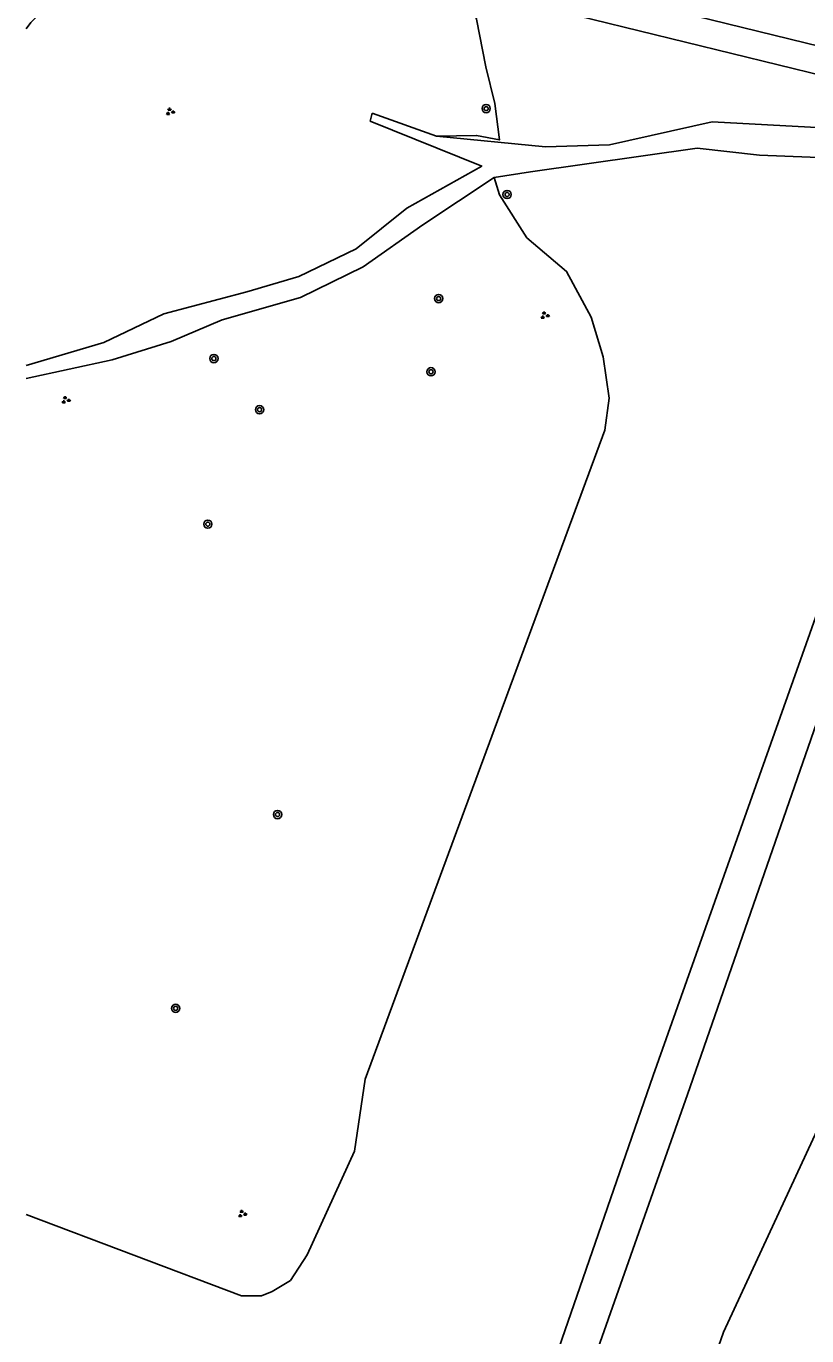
# Model space of a CAD drawing. Extents: x 131000 to 133014, y 396499 to 399001.
# Drawn here: x 131000 to 131075.6, y 397412.7 to 397539.4 of the extents above; entities that cross this region are included whole.
import ezdxf

# ---------------------------------------------------------------- set-up
doc = ezdxf.new("R2010")
doc.units = 0
for name, color, linetype in [('gg-afsc-hekwerk', 7, 'Continuous'), ('gg-knt-onverhard', 7, 'Continuous'), ('gg-kntw-midden sloot', 7, 'Continuous'), ('gt-grn-groengrens', 7, 'Continuous'), ('gt-grn-vlakafsluiter', 7, 'Continuous'), ('gt-symb-boom', 7, 'Continuous'), ('gt-symb-groenvak', 7, 'Continuous')]:
    doc.layers.add(name, color=color, linetype=linetype)

# ---------------------------------------------------------------- blocks, each defined once
blk = doc.blocks.new('gt0-GRVAK')
at = {"layer": 'gt-symb-groenvak'}
for p, q in [((-0.11, 0.19), (-0.23, 0.24)), ((-0.18, 0.15), (0.09, 0.15)), ((-0.09, 0.21), (-0.16, 0.32)), ((-0.05, 0.21), (-0.05, 0.39)), ((0, 0.21), (0.06, 0.32)), ((0.02, 0.19), (0.13, 0.24)), ((0.26, -0.05), (0.2, 0.06)), ((0.3, -0.05), (0.3, 0.13)), ((0.35, -0.05), (0.41, 0.06)), ((-0.24, -0.23), (-0.36, -0.18)), ((-0.32, -0.26), (-0.05, -0.26)), ((-0.23, -0.21), (-0.29, -0.09)), ((-0.18, -0.2), (-0.18, -0.02)), ((-0.14, -0.21), (-0.07, -0.09)), ((-0.12, -0.23), (0, -0.18)), ((0.24, -0.07), (0.12, -0.02)), ((0.17, -0.11), (0.44, -0.11)), ((0.37, -0.07), (0.49, -0.02))]:
    blk.add_line(p, q, dxfattribs=at)
blk = doc.blocks.new('gt0-BOOM')
at = {"layer": 'gt-symb-boom'}
for radius in [0.4, 0.2]:
    blk.add_circle((0, 0), radius, dxfattribs=at)

msp = doc.modelspace()

# ---------------------------------------------------------------- linework, layer by layer
at = {"layer": 'gg-afsc-hekwerk'}
msp.add_line((131042.37, 397543.13), (131077.26, 397534.6), dxfattribs=at)
at = {"layer": 'gg-knt-onverhard'}
for p, q in [((131033.48, 397531), (131039.72, 397528.79)), ((131000, 397506.61), (131007.53, 397508.83)), ((131008.33, 397507.14), (131014.03, 397508.93)), ((131000, 397505.34), (131008.33, 397507.14))]:
    msp.add_line(p, q, dxfattribs=at)
for points in [[(131007.53, 397508.83), (131013.31, 397511.58), (131021.36, 397513.71), (131026.4, 397515.22), (131031.95, 397517.87), (131036.84, 397521.82), (131044.1, 397525.89), (131033.29, 397530.24)], [(131039.72, 397528.79), (131050.28, 397527.76), (131056.45, 397527.93), (131066.39, 397530.16), (131081.28, 397529.37), (131090.98, 397525.26), (131098.93, 397519.44), (131108.07, 397518.93)], [(131006.43, 397280.4), (131013.9, 397301.37), (131034.46, 397362.15), (131060.7, 397437.91), (131088.14, 397515.35), (131089.81, 397522.8), (131086.77, 397524.95), (131080.79, 397526.57), (131070.98, 397526.95), (131064.94, 397527.63), (131048.81, 397525.33), (131045.3, 397524.78)], [(131045.3, 397524.78), (131038.39, 397520.2), (131032.63, 397516.15), (131026.55, 397513.19), (131018.97, 397511.01), (131014.03, 397508.93)], [(131009.89, 397278.98), (131016.64, 397299.57), (131037.67, 397361.45), (131064.02, 397436.09), (131091.1, 397514.05), (131092.65, 397515.31), (131096.65, 397516.86), (131107.02, 397516.62)]]:
    msp.add_lwpolyline(points, dxfattribs=at)
at = {"layer": 'gg-kntw-midden sloot'}
msp.add_line((131000, 397556.34), (131229.16, 397500), dxfattribs=at)
at = {"layer": 'gt-grn-groengrens'}
for points in [[(131000, 397539.18), (131000.44, 397539.79), (131002.95, 397542.3), (131005.91, 397544.23), (131010.93, 397547.18), (131016.1, 397548.81), (131017.63, 397549.18)], [(131039.72, 397528.79), (131043.59, 397528.86), (131045.8, 397528.42), (131045.36, 397531.95), (131044.48, 397535.5), (131043.59, 397540.09), (131042.85, 397542.6), (131042.37, 397543.13)], [(131000, 397424.47), (131020.85, 397416.59), (131022.78, 397416.59), (131023.81, 397417.03), (131025.58, 397418.07), (131027.21, 397420.58), (131031.77, 397430.6), (131032.81, 397437.55), (131056, 397500.33), (131056.44, 397503.43), (131055.85, 397507.42), (131054.67, 397511.27), (131052.31, 397515.7), (131048.46, 397518.96), (131045.8, 397523.1), (131045.3, 397524.78)], [(131019.34, 397275.12), (131067.49, 397413.1), (131095.31, 397473.03)]]:
    msp.add_lwpolyline(points, dxfattribs=at)
at = {"layer": 'gt-grn-vlakafsluiter'}
msp.add_line((131033.48, 397531), (131033.29, 397530.24), dxfattribs=at)

# ---------------------------------------------------------------- block references
at = {"layer": 'gt-symb-boom'}
for p in [(131044.52, 397531.45), (131046.55, 397523.14), (131039.92, 397513.07), (131018.17, 397507.27), (131039.18, 397505.99), (131022.59, 397502.32), (131017.58, 397491.25), (131024.33, 397463.16), (131014.47, 397444.41)]:
    msp.add_blockref('gt0-BOOM', p, dxfattribs=at)
at = {"layer": 'gt-symb-groenvak'}
for p in [(131013.92, 397531.15), (131050.18, 397511.44), (131003.82, 397503.25), (131020.9, 397424.53)]:
    msp.add_blockref('gt0-GRVAK', p, dxfattribs=at)

doc.saveas('drawing.dxf')
